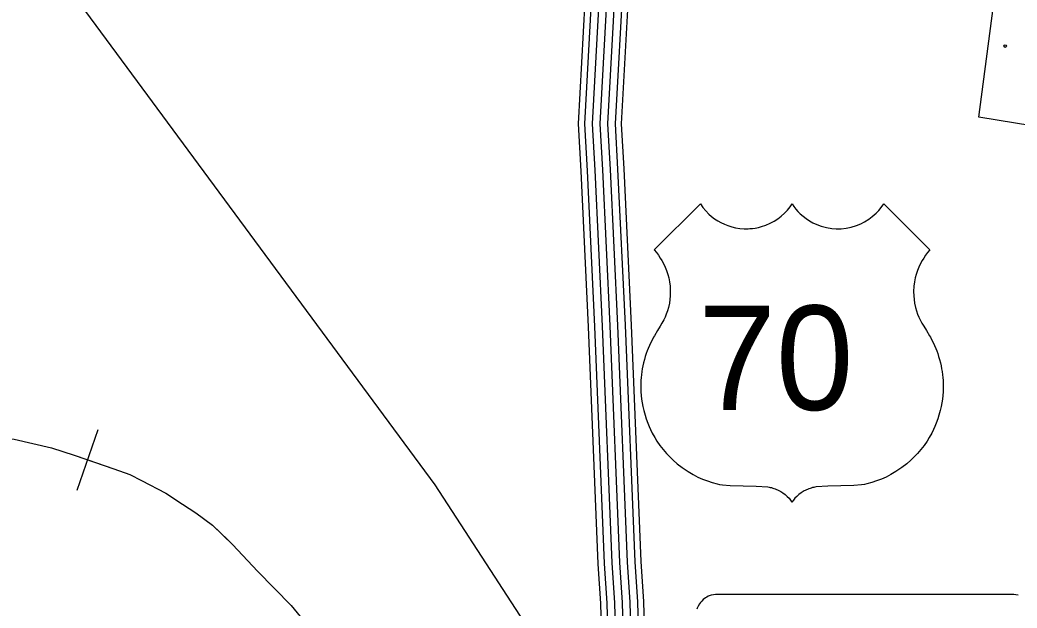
# Model space of a CAD drawing. Extents: x 1788175 to 1969470, y 584502 to 738744.
# Drawn here: x 1884771 to 1888808, y 678697 to 681077 of the extents above; entities that cross this region are included whole.
import ezdxf

# ---------------------------------------------------------------- set-up
doc = ezdxf.new("R2010")
doc.units = 0
for name, color, linetype in [('DESIGN - CONTOURS - Intermediate with optional Text', 7, 'Continuous'), ('DESIGN - EROSION CONTROL - Devices', 7, 'Continuous'), ('DESIGN - ROW - Slope Lines', 7, 'Continuous'), ('DESIGN - SCRATCH - User 1', 7, 'Continuous'), ('SURVEY - CENTERLINE - Preliminary Text', 7, 'Continuous'), ('SURVEY - CONTOURS - Intermediate with optional Text', 7, 'Continuous'), ('SURVEY - DRAINAGE - Bridge Deck with Text', 7, 'Continuous')]:
    doc.layers.add(name, color=color, linetype=linetype)

msp = doc.modelspace()

# ---------------------------------------------------------------- linework, layer by layer
at = {"layer": 'DESIGN - CONTOURS - Intermediate with optional Text'}
msp.add_line((1885003.2, 679174), (1885088.1, 679419.7), dxfattribs=at)
for points in [[(1883179, 679839.4), (1883313.8, 679757.5), (1883539.8, 679628.6), (1883705.8, 679539.4), (1883771.7, 679505.7), (1883875.7, 679458.2), (1884216.9, 679429.9), (1884747.6, 679380.5), (1884899.4, 679345.2), (1884991.2, 679315.7), (1885151.1, 679260.4), (1885215.7, 679237.9), (1885263.6, 679213.1), (1885362.6, 679162.1), (1885429.1, 679117.3), (1885483.2, 679081.7), (1885551, 679032.4), (1885633.2, 678952.7), (1885733.7, 678846.6), (1885869.8, 678706.5), (1885960, 678596.3)], [(1884399, 679412.9), (1884747.6, 679380.5), (1884899.4, 679345.2), (1884991.2, 679315.7), (1885045.7, 679296.9)], [(1885045.7, 679296.9), (1885151.1, 679260.4), (1885215.7, 679237.9), (1885263.6, 679213.1), (1885362.6, 679162.1), (1885429.1, 679117.3), (1885483.2, 679081.7), (1885551, 679032.4), (1885612.7, 678972.6)], [(1885612.7, 678972.6), (1885633.2, 678952.7), (1885733.7, 678846.6), (1885869.8, 678706.5), (1885960, 678596.3), (1886022.1, 678532.6), (1886054.2, 678483.5)]]:
    msp.add_lwpolyline(points, dxfattribs=at)
at = {"layer": 'DESIGN - EROSION CONTROL - Devices'}
msp.add_circle((1888759.8, 680971.7), 5.28, dxfattribs=at)
at = {"layer": 'DESIGN - ROW - Slope Lines'}
msp.add_lwpolyline([(1888812.6, 678749.3), (1888803.3, 678750.7), (1888795.2, 678751.5), (1888786.5, 678752), (1888774.2, 678752.2), (1888764.8, 678751.5), (1887607.5, 678752.2), (1887598.1, 678752.2), (1887587.8, 678751.5), (1887578.7, 678750.4), (1887569.6, 678748.7), (1887565.4, 678747.4), (1887558.1, 678744.3), (1887551.7, 678740.9), (1887546.4, 678737.7), (1887537.5, 678730.9), (1887531.4, 678725.1), (1887526.3, 678719.2), (1887522.4, 678713.9), (1887516.6, 678704.3), (1887513.3, 678696.9), (1887511.3, 678691.8)], dxfattribs=at)
at = {"layer": 'DESIGN - SCRATCH - User 1'}
for points in [[(1888653.8, 680683.5), (1888718.9, 681177.3), (1887951.5, 681266.4), (1887844.6, 682098.8), (1887767.9, 682735.3), (1887770.4, 682739.6), (1887736, 683158.4)], [(1889754.1, 679504.4), (1889673, 679697.7), (1889734.7, 680506.5), (1888653.8, 680683.5)]]:
    msp.add_lwpolyline(points, dxfattribs=at)
at = {"layer": 'SURVEY - CENTERLINE - Preliminary Text'}
for points in [[(1886794.6, 683130.2), (1886809, 683111.6), (1887002.2, 682741.8), (1887099.6, 682583.1), (1887147.5, 682478.5), (1887201.2, 682366.1), (1887235.6, 682266.7), (1887261.6, 682167.2), (1887277.2, 682060), (1887278.4, 681984.2), (1887274.8, 681918.3), (1887259.1, 681731.3), (1887214.2, 681267.9), (1887181, 680656.8), (1887191.2, 680473.6), (1887221, 679841.4), (1887260.8, 678884.3), (1887271.7, 678721.8), (1887277, 678518.8)], [(1886814.1, 683145.3), (1886829.9, 683125), (1887023.7, 682754), (1887121.5, 682594.7), (1887169.8, 682488.9), (1887224.1, 682375.5), (1887259.3, 682273.9), (1887285.9, 682172.2), (1887301.9, 682061.9), (1887303.1, 681983.7), (1887299.4, 681916.5), (1887283.7, 681729.1), (1887238.8, 681266), (1887205.8, 680656.8), (1887215.9, 680474.9), (1887245.7, 679842.5), (1887285.4, 678885.6), (1887296.4, 678723), (1887301.7, 678519.5)], [(1886745.6, 683092.2), (1886756.6, 683077.9), (1886948.2, 682711.2), (1887044.8, 682553.9), (1887091.3, 682452.2), (1887143.8, 682342.5), (1887176.2, 682248.7), (1887200.7, 682154.9), (1887215.3, 682055), (1887216.3, 681985.4), (1887212.9, 681922.5), (1887197.3, 681736.9), (1887152.3, 681272.6), (1887119, 680656.8), (1887129.3, 680470.4), (1887159.1, 679838.6), (1887198.8, 678880.9), (1887209.8, 678718.9), (1887215, 678517)], [(1886770.1, 683111.2), (1886782.8, 683094.8), (1886975.2, 682726.5), (1887072.2, 682568.5), (1887119.4, 682465.3), (1887172.5, 682354.3), (1887205.9, 682257.7), (1887231.2, 682161.1), (1887246.3, 682057.5), (1887247.4, 681984.8), (1887243.8, 681920.4), (1887228.2, 681734.1), (1887183.2, 681270.2), (1887150, 680656.8), (1887160.3, 680472), (1887190.1, 679840), (1887229.8, 678882.6), (1887240.8, 678720.4), (1887246, 678517.9)], [(1886696.6, 683054.2), (1886704.2, 683044.3), (1886894.2, 682680.6), (1886990, 682524.7), (1887035.1, 682425.9), (1887086.3, 682318.9), (1887116.9, 682230.8), (1887139.9, 682142.6), (1887153.4, 682050), (1887154.3, 681986.6), (1887151.1, 681926.8), (1887135.6, 681742.5), (1887090.5, 681277.2), (1887056.9, 680656.7), (1887067.4, 680467.2), (1887097.2, 679835.9), (1887136.9, 678877.5), (1887147.8, 678716.1), (1887153, 678515.2)], [(1886721.1, 683073.2), (1886730.4, 683061.1), (1886921.2, 682695.9), (1887017.4, 682539.3), (1887063.2, 682439), (1887115.1, 682330.7), (1887146.6, 682239.7), (1887170.3, 682148.7), (1887184.3, 682052.5), (1887185.3, 681986), (1887182, 681924.7), (1887166.4, 681739.7), (1887121.4, 681274.9), (1887087.9, 680656.8), (1887098.4, 680468.8), (1887128.1, 679837.2), (1887167.9, 678879.2), (1887178.8, 678717.5), (1887184, 678516.1)], [(1886676.3, 683038.4), (1886682.5, 683030.4), (1886871.9, 682667.9), (1886967.3, 682512.5), (1887011.8, 682415), (1887062.5, 682309.1), (1887092.2, 682223.3), (1887114.6, 682137.4), (1887127.7, 682048), (1887128.6, 681987.1), (1887125.4, 681928.6), (1887110, 681744.8), (1887064.8, 681279.2), (1887031.1, 680656.7), (1887041.7, 680465.9), (1887071.5, 679834.7), (1887111.2, 678876.1), (1887122.2, 678714.9), (1887127.3, 678514.4)]]:
    msp.add_lwpolyline(points, dxfattribs=at)
at = {"layer": 'SURVEY - CONTOURS - Intermediate with optional Text'}
msp.add_lwpolyline([(1884160.9, 682298.3), (1886451, 679196.1), (1886846.4, 678586.5), (1886937.5, 678459.5), (1886980, 678398), (1886992.1, 678384.1), (1887006.4, 678364.8), (1887028.3, 678350.5), (1887066.4, 678333), (1887108.4, 678323.4), (1887158.4, 678312), (1887228.6, 678301)], dxfattribs=at)
at = {"layer": 'SURVEY - DRAINAGE - Bridge Deck with Text'}
for points in [[(1887338.7, 680146.2), (1887526.1, 680332.6), (1887535.9, 680318.8), (1887548.2, 680304.1), (1887560.3, 680291.9), (1887571.5, 680282.1), (1887583.9, 680272.7), (1887596.7, 680264.3), (1887609.1, 680257.3), (1887623.6, 680250.3), (1887636.7, 680245.1), (1887653.1, 680239.9), (1887668.7, 680236.3), (1887685.2, 680233.6), (1887702.9, 680232.2), (1887710.9, 680232.1), (1887719, 680232.2), (1887726.9, 680232.6), (1887737, 680233.5), (1887747.4, 680235), (1887760.9, 680237.6), (1887773.4, 680240.8), (1887791.5, 680246.9), (1887808.8, 680254.5), (1887825.3, 680263.4), (1887839.2, 680272.4), (1887852.9, 680282.9), (1887866.2, 680294.8), (1887878.2, 680307.4), (1887889.4, 680321.3), (1887897.3, 680332.6), (1887904.2, 680322.7), (1887912.9, 680311.5), (1887920.9, 680302.5), (1887930.2, 680293.1), (1887941.9, 680282.7), (1887954.3, 680273.2), (1887967.5, 680264.5), (1887981.1, 680256.8), (1887997, 680249.4), (1888015.7, 680242.5), (1888036.9, 680236.9), (1888057.8, 680233.5), (1888076, 680232.2), (1888095.7, 680232.4), (1888116, 680234.5), (1888136.1, 680238.5), (1888158.5, 680245.4), (1888176.2, 680252.7), (1888190.8, 680260.1), (1888207.7, 680270.6), (1888222, 680281.2), (1888237.8, 680295.2), (1888248.5, 680306.5), (1888258.4, 680318.4), (1888268.5, 680332.6), (1888455.2, 680146.2)], [(1887338.7, 680146.2), (1887347.8, 680135.5), (1887356, 680124.8), (1887363.6, 680113.7), (1887369.9, 680103.4), (1887376.8, 680091), (1887383.3, 680077.1), (1887388.9, 680063), (1887394, 680047.6), (1887397.8, 680033.1), (1887401, 680017.2), (1887403.3, 679999.4), (1887404.4, 679977.8), (1887404, 679961.3), (1887402.6, 679945.4), (1887400.6, 679931.4), (1887396.6, 679913.2), (1887392.7, 679899.4), (1887388.2, 679886.2), (1887383.3, 679874.1), (1887378.5, 679863.7), (1887370.7, 679850), (1887363.5, 679837.4), (1887353, 679819.8), (1887340.1, 679798.7), (1887336.5, 679792.7), (1887330.5, 679781.7), (1887324, 679768.5), (1887319.8, 679759.4), (1887315, 679748.1), (1887310.9, 679737.8), (1887307, 679726.8), (1887303.1, 679715.1), (1887299.4, 679702.5), (1887295.9, 679689.1), (1887293.4, 679677.9), (1887291.1, 679665.8), (1887289.2, 679653.9), (1887287.4, 679641.2), (1887286.2, 679629.6), (1887285.4, 679618.1), (1887284.9, 679607.2), (1887284.8, 679596.1), (1887284.9, 679583.6), (1887285.3, 679572), (1887286.4, 679557.5), (1887288.1, 679542.4), (1887290.3, 679527.1), (1887293.1, 679512.4), (1887296.7, 679496.1), (1887302, 679477), (1887306.7, 679462.4), (1887313.1, 679444.8), (1887319.1, 679431.2), (1887324.1, 679419.6), (1887331.4, 679405), (1887341.2, 679387.4), (1887350.3, 679372.8), (1887362.3, 679355.2), (1887374.9, 679338.9), (1887388.7, 679322.6), (1887403.2, 679307.3), (1887415.6, 679295.3), (1887432.5, 679280.6), (1887452.3, 679265.2), (1887476.5, 679248.9), (1887496.7, 679237.1), (1887516.1, 679227.2), (1887534.2, 679219.1), (1887555, 679211.1), (1887574.3, 679204.7), (1887593.6, 679199.4), (1887603.5, 679197.1), (1887616.2, 679195.4), (1887646.3, 679192.8), (1887751.9, 679189.5), (1887799.6, 679187), (1887804, 679186.5), (1887808.9, 679185.4), (1887814, 679184.1), (1887819, 679182.6), (1887823.8, 679181), (1887828.4, 679179.3), (1887833.7, 679177.2), (1887838.1, 679175.2), (1887843.2, 679172.7), (1887847.1, 679170.7), (1887851.2, 679168.4), (1887859.7, 679163), (1887868.8, 679156.3), (1887877.4, 679148.9), (1887885, 679141.4), (1887891.4, 679134.1), (1887897, 679125.8)], [(1888455.2, 680146.2), (1888446.1, 680135.5), (1888437.9, 680124.8), (1888430.3, 680113.7), (1888424, 680103.4), (1888417.2, 680091), (1888410.7, 680077.1), (1888405, 680063), (1888399.9, 680047.6), (1888396.1, 680033.1), (1888392.9, 680017.2), (1888390.6, 679999.4), (1888389.5, 679977.8), (1888389.9, 679961.3), (1888391.3, 679945.4), (1888393.4, 679931.4), (1888397.3, 679913.2), (1888401.2, 679899.4), (1888405.7, 679886.2), (1888410.7, 679874.1), (1888415.5, 679863.7), (1888423.2, 679850), (1888430.5, 679837.4), (1888440.9, 679819.8), (1888453.8, 679798.7), (1888457.5, 679792.7), (1888463.4, 679781.7), (1888470, 679768.5), (1888474.2, 679759.4), (1888479, 679748.1), (1888483, 679737.8), (1888487, 679726.8), (1888490.8, 679715.1), (1888494.5, 679702.5), (1888498, 679689.1), (1888500.5, 679677.9), (1888502.8, 679665.8), (1888504.8, 679653.9), (1888506.5, 679641.2), (1888507.7, 679629.6), (1888508.5, 679618.1), (1888509, 679607.2), (1888509.2, 679596.1), (1888509.1, 679583.6), (1888508.6, 679572), (1888507.6, 679557.5), (1888505.9, 679542.4), (1888503.6, 679527.1), (1888500.9, 679512.4), (1888497.2, 679496.1), (1888491.9, 679477), (1888487.3, 679462.4), (1888480.8, 679444.8), (1888474.9, 679431.2), (1888469.8, 679419.6), (1888462.5, 679405), (1888452.7, 679387.4), (1888443.6, 679372.8), (1888431.6, 679355.2), (1888419.1, 679338.9), (1888405.3, 679322.6), (1888390.8, 679307.3), (1888378.3, 679295.3), (1888361.4, 679280.6), (1888341.7, 679265.2), (1888317.5, 679248.9), (1888297.2, 679237.1), (1888277.8, 679227.2), (1888259.7, 679219.1), (1888238.9, 679211.1), (1888219.7, 679204.7), (1888200.3, 679199.4), (1888190.4, 679197.1), (1888177.8, 679195.4), (1888147.7, 679192.8), (1888042.1, 679189.5), (1887994.4, 679187), (1887989.9, 679186.5), (1887985.1, 679185.4), (1887979.9, 679184.1), (1887974.9, 679182.6), (1887970.1, 679181), (1887965.5, 679179.3), (1887960.2, 679177.2), (1887955.8, 679175.2), (1887950.7, 679172.7), (1887946.8, 679170.7), (1887942.8, 679168.4), (1887934.2, 679163), (1887925.1, 679156.3), (1887916.5, 679148.9), (1887908.9, 679141.4), (1887902.5, 679134.1), (1887897, 679125.8)]]:
    msp.add_lwpolyline(points, dxfattribs=at)

# ---------------------------------------------------------------- texts
msp.add_text('70', height=422.4, dxfattribs=at).set_placement((1887517.8, 679498.8))

doc.saveas('drawing.dxf')
